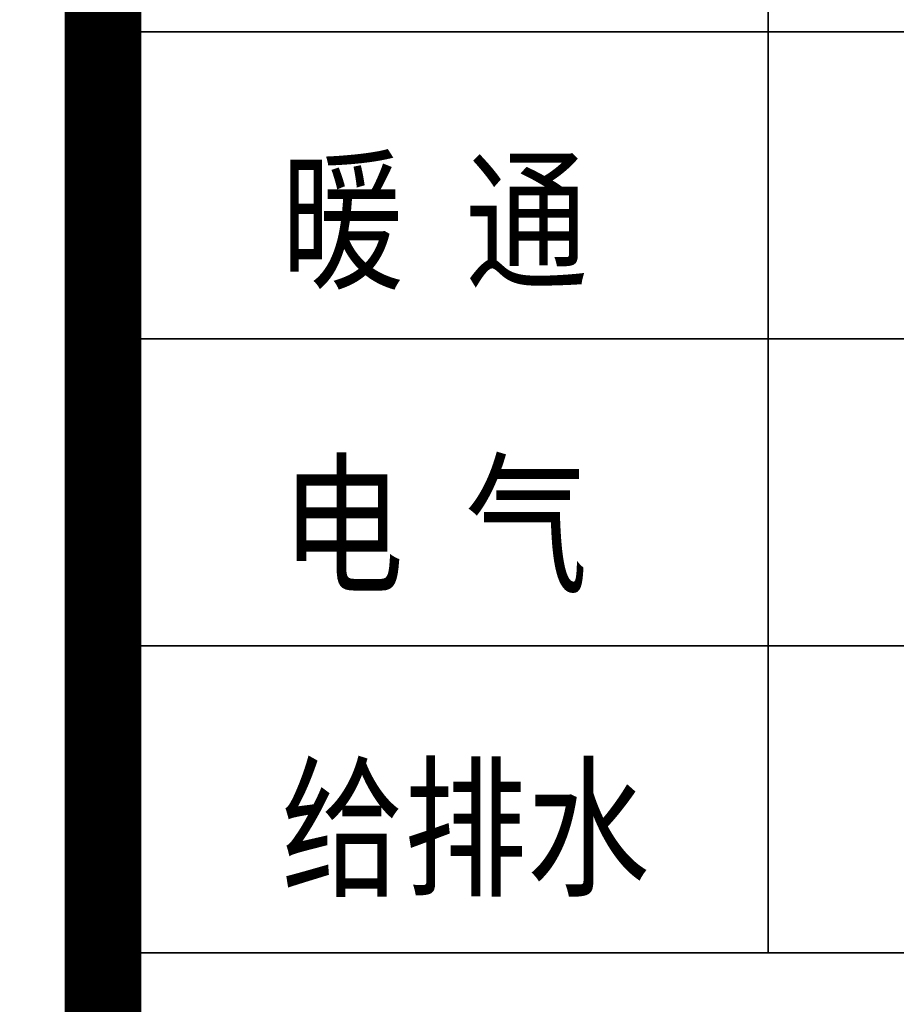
# Model space of a CAD drawing. Extents: x 797781 to 1255204, y 21234 to 1024248.
# Tile 454 of 656: x 1002549 to 1004262, y 458521 to 460445. Entities that reach past the tile are written whole.
import ezdxf

# ---------------------------------------------------------------- set-up
doc = ezdxf.new("R2010")
doc.units = 0
doc.header["$LTSCALE"] = 1000
doc.header["$MEASUREMENT"] = 0
doc.layers.add('230303生产综合楼-平面图_t8$0$PUB_TEXT', color=7, linetype='Continuous')
doc.layers.add('230303生产综合楼-平面图_t8$0$图框', color=4, linetype='Continuous', lineweight=35)
doc.styles.add('230303生产综合楼-平面图_t8$0$-黑体', font='simhei.ttf', dxfattribs={"width": 0.8})
doc.styles.add('230303生产综合楼-平面图_t8$0$_TCH_DIM', font='SIMPLEX', dxfattribs={"bigfont": 'GBCBIG'})

# ---------------------------------------------------------------- blocks, each defined once
blk = doc.blocks.new('230303生产综合楼-平面图_t8$0$TL')
at = {"layer": '230303生产综合楼-平面图_t8$0$PUB_TEXT', "style": '230303生产综合楼-平面图_t8$0$_TCH_DIM'}
blk.add_text('钢筋混凝土墙体，定位及尺寸、厚度均详见结构图纸', height=357.447, dxfattribs=at).set_placement((982705.6, -27769))
blk = doc.blocks.new('230303生产综合楼-平面图_t8$0$图签')
at = {"layer": '230303生产综合楼-平面图_t8$0$图框', "linetype": 'Continuous'}
blk.add_line((-2700, 9500), (-2700, 14300), dxfattribs=at)
at = {"layer": '230303生产综合楼-平面图_t8$0$图框', "color": 4}
for p, q in [((-4000, 11300), (0, 11300)), ((-4000, 10700), (0, 10700)), ((-4000, 10100), (0, 10100)), ((-4000, 9500), (0, 9500))]:
    blk.add_line(p, q, dxfattribs=at)
at = {"layer": '230303生产综合楼-平面图_t8$0$图框', "style": '230303生产综合楼-平面图_t8$0$-黑体', "width": 0.8}
for s, p in [('暖 通', (-3651.9, 10821.1)), ('电 气', (-3651.9, 10227.1)), ('给排水', (-3651.9, 9634.1))]:
    blk.add_text(s, height=220, dxfattribs=at).set_placement(p)

msp = doc.modelspace()

# ---------------------------------------------------------------- linework, layer by layer
at = {"layer": '230303生产综合楼-平面图_t8$0$图框', "const_width": 150}
msp.add_lwpolyline([(1002711.7, 506519.2), (1002711.7, 449119.2)], dxfattribs=at)

# ---------------------------------------------------------------- block references
for name, p in [('230303生产综合楼-平面图_t8$0$图签', (1006711.7, 449121.2)), ('230303生产综合楼-平面图_t8$0$TL', (10985.6, 485881.5))]:
    msp.add_blockref(name, p)

doc.saveas('drawing.dxf')
